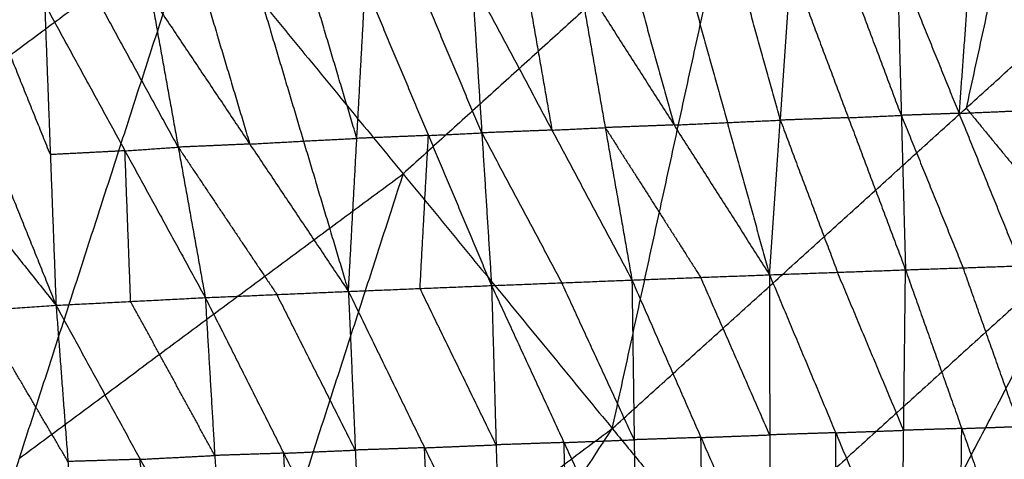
# Model space of a CAD drawing. Header units: millimetres. Extents: x -106 to 110, y -96 to 120.
# Tile 585 of 656: x 51.63 to 60.42, y -55.46 to -51.54. Entities that reach past the tile are written whole.
import ezdxf

# ---------------------------------------------------------------- set-up
doc = ezdxf.new("R2010")
doc.units = ezdxf.units.MM
doc.header["$MEASUREMENT"] = 0
doc.layers.add('Default', color=7, linetype='Continuous', true_color=0x000000)

msp = doc.modelspace()

# ---------------------------------------------------------------- linework, layer by layer
at = {"layer": 'Default'}
for points in [[(56.9215, -55.187, 6.9532), (57.9981, -50.2436, 6.2709), (59.0748, -45.3003, 5.5886)], [(61.156, -47.3815, 6.2709), (60.6177, -49.8532, 6.612), (60.0794, -52.3249, 6.9532)], [(56.9215, -55.187, 6.9532), (60.0794, -52.3249, 6.9532), (63.2373, -49.4627, 6.9532)], [(58.9549, -57.6647, 7.9444), (61.0961, -53.5637, 7.4488), (63.2373, -49.4627, 6.9532)], [(57.9981, -50.2436, 6.2709), (56.5262, -51.5777, 6.2709), (55.0543, -52.9118, 6.2709)], [(46.8046, -55.3701, 5.5886), (49.9958, -53.0034, 5.5886), (53.1871, -50.6366, 5.5886)], [(50.0751, -60.2647, 6.9532), (51.6311, -55.4506, 6.2709), (53.1871, -50.6366, 5.5886)], [(53.1871, -50.6366, 5.5886), (55.0543, -52.9118, 6.2709), (56.9215, -55.187, 6.9532)], [(59.5009, -52.3902, 2.9546), (59.2459, -51.7111, 3.2576), (58.9908, -51.0319, 3.5605)], [(59.464, -51.011, 3.6469), (59.5009, -52.3902, 2.9546), (59.5379, -53.7693, 2.2623)], [(59.464, -51.011, 3.6469), (60.0156, -52.3722, 3.0576), (60.5671, -53.7334, 2.4683)], [(60.1169, -50.9827, 3.7714), (60.0662, -51.6775, 3.4145), (60.0156, -52.3722, 3.0576)], [(57.096, -51.1171, 3.2285), (57.2842, -51.7966, 2.9082), (57.4723, -52.4762, 2.588)], [(57.5718, -51.0952, 3.3084), (57.9481, -52.4544, 2.668), (58.3245, -53.8135, 2.0275)], [(58.421, -52.4332, 2.7508), (58.2329, -51.7536, 3.0711), (58.0447, -51.074, 3.3913)], [(58.3245, -53.8135, 2.0275), (58.421, -52.4332, 2.7508), (58.5176, -51.0528, 3.4742)], [(58.5176, -51.0528, 3.4742), (59.0277, -52.4111, 2.8682), (59.5379, -53.7693, 2.2623)], [(55.757, -52.5467, 2.2893), (55.4751, -51.8767, 2.6058), (55.1933, -51.2066, 2.9223)], [(55.6698, -51.1835, 2.9956), (55.757, -52.5467, 2.2893), (55.8441, -53.9099, 1.583)], [(55.6698, -51.1835, 2.9956), (56.3833, -52.522, 2.3982), (57.0968, -53.8604, 1.8008)], [(56.145, -51.1612, 3.072), (56.2642, -51.8416, 2.7351), (56.3833, -52.522, 2.3982)], [(56.6202, -51.1389, 3.1485), (56.8585, -52.4996, 2.4747), (57.0968, -53.8604, 1.8008)], [(56.6202, -51.1389, 3.1485), (57.4723, -52.4762, 2.588), (58.3245, -53.8135, 2.0275)], [(53.2854, -51.3042, 2.6425), (53.486, -51.9754, 2.3095), (53.6865, -52.6465, 1.9764)], [(53.7648, -51.2774, 2.7092), (54.1659, -52.6197, 2.0431), (54.567, -53.962, 1.377)], [(54.6419, -52.5958, 2.113), (54.4413, -51.9247, 2.4461), (54.2408, -51.2536, 2.7791)], [(54.567, -53.962, 1.377), (54.6419, -52.5958, 2.113), (54.7168, -51.2297, 2.849)], [(54.7168, -51.2297, 2.849), (55.2804, -52.5698, 2.216), (55.8441, -53.9099, 1.583)], [(51.8559, -51.396, 2.4517), (51.9067, -52.741, 1.7366), (51.9576, -54.0859, 1.0214)], [(51.8559, -51.396, 2.4517), (52.5727, -52.7067, 1.8211), (53.2895, -54.0174, 1.1904)], [(53.0478, -52.6742, 1.8831), (52.6894, -52.0189, 2.1984), (52.331, -51.3635, 2.5138)], [(52.806, -51.331, 2.5758), (53.0478, -52.6742, 1.8831), (53.2895, -54.0174, 1.1904)], [(52.806, -51.331, 2.5758), (53.6865, -52.6465, 1.9764), (54.567, -53.962, 1.377)], [(50.9099, -51.4793, 2.3372), (51.4337, -52.7826, 1.6793), (51.9576, -54.0859, 1.0214)], [(51.9067, -52.741, 1.7366), (51.6448, -52.0893, 2.0655), (51.3829, -51.4377, 2.3945)], [(49.9691, -51.5875, 2.233), (50.9633, -52.8367, 1.6272), (51.9576, -54.0859, 1.0214)], [(58.9549, -57.6647, 7.9444), (62.2293, -54.6969, 7.9444), (65.5037, -51.7292, 7.9444)], [(60.0156, -52.3722, 3.0576), (60.342, -52.3581, 3.1199), (60.6684, -52.3439, 3.1821)], [(60.0794, -52.3249, 6.9532), (60.5877, -52.9443, 7.201), (61.0961, -53.5637, 7.4488)], [(57.4723, -52.4762, 2.588), (57.7102, -52.4653, 2.628), (57.9481, -52.4544, 2.668)], [(57.9481, -52.4544, 2.668), (58.1846, -52.4438, 2.7094), (58.421, -52.4332, 2.7508)], [(59.0277, -52.4111, 2.8682), (58.7244, -52.4221, 2.8095), (58.421, -52.4332, 2.7508)], [(58.421, -52.4332, 2.7508), (58.6761, -53.1123, 2.4479), (58.9312, -53.7914, 2.1449)], [(59.0277, -52.4111, 2.8682), (59.2643, -52.4006, 2.9114), (59.5009, -52.3902, 2.9546)], [(60.0156, -52.3722, 3.0576), (59.7583, -52.3812, 3.0061), (59.5009, -52.3902, 2.9546)], [(59.5009, -52.3902, 2.9546), (59.7767, -53.0708, 2.66), (60.0525, -53.7514, 2.3653)], [(56.3833, -52.522, 2.3982), (56.0702, -52.5343, 2.3438), (55.757, -52.5467, 2.2893)], [(56.3833, -52.522, 2.3982), (56.6209, -52.5108, 2.4364), (56.8585, -52.4996, 2.4747)], [(57.4723, -52.4762, 2.588), (57.1654, -52.4879, 2.5313), (56.8585, -52.4996, 2.4747)], [(56.8585, -52.4996, 2.4747), (57.2846, -53.1683, 2.1944), (57.7106, -53.8369, 1.9142)], [(53.6865, -52.6465, 1.9764), (53.9262, -52.6331, 2.0098), (54.1659, -52.6197, 2.0431)], [(54.1659, -52.6197, 2.0431), (54.4039, -52.6078, 2.0781), (54.6419, -52.5958, 2.113)], [(55.2804, -52.5698, 2.216), (54.9612, -52.5828, 2.1645), (54.6419, -52.5958, 2.113)], [(55.2056, -53.9359, 1.48), (55.243, -53.2529, 1.848), (55.2804, -52.5698, 2.216)], [(55.2804, -52.5698, 2.216), (55.5187, -52.5583, 2.2526), (55.757, -52.5467, 2.2893)], [(55.757, -52.5467, 2.2893), (56.1137, -53.2159, 1.9906), (56.4705, -53.8851, 1.6919)], [(52.5727, -52.7067, 1.8211), (52.2397, -52.7239, 1.7788), (51.9067, -52.741, 1.7366)], [(52.5727, -52.7067, 1.8211), (52.8102, -52.6905, 1.8521), (53.0478, -52.6742, 1.8831)], [(52.6235, -54.0517, 1.1059), (52.5981, -53.3792, 1.4635), (52.5727, -52.7067, 1.8211)], [(53.6865, -52.6465, 1.9764), (53.3671, -52.6604, 1.9297), (53.0478, -52.6742, 1.8831)], [(53.0478, -52.6742, 1.8831), (53.488, -53.332, 1.5834), (53.9283, -53.9897, 1.2837)], [(51.6311, -55.4506, 6.2709), (53.3427, -54.1812, 6.2709), (55.0543, -52.9118, 6.2709)], [(55.0543, -52.9118, 6.2709), (54.2763, -55.3188, 6.612), (53.4983, -57.7259, 6.9532)], [(61.0961, -53.5637, 7.4488), (59.5171, -54.9948, 7.4488), (57.9382, -56.4259, 7.4488)], [(58.3245, -53.8135, 2.0275), (58.9312, -53.7914, 2.1449), (59.5379, -53.7693, 2.2623)], [(59.5058, -56.6347, 1.8907), (59.5218, -55.202, 2.0765), (59.5379, -53.7693, 2.2623)], [(59.5379, -53.7693, 2.2623), (60.0525, -53.7514, 2.3653), (60.5671, -53.7334, 2.4683)], [(59.5379, -53.7693, 2.2623), (60.0398, -55.1861, 2.1858), (60.5418, -56.6029, 2.1093)], [(60.5545, -55.1681, 2.2888), (60.3035, -54.4598, 2.3271), (60.0525, -53.7514, 2.3653)], [(55.8441, -53.9099, 1.583), (56.4705, -53.8851, 1.6919), (57.0968, -53.8604, 1.8008)], [(57.0968, -53.8604, 1.8008), (57.7106, -53.8369, 1.9142), (58.3245, -53.8135, 2.0275)], [(57.0968, -53.8604, 1.8008), (57.1168, -55.2866, 1.6046), (57.1367, -56.7129, 1.4084)], [(57.0968, -53.8604, 1.8008), (57.7125, -55.2666, 1.7238), (58.3282, -56.6728, 1.6468)], [(58.3263, -55.2432, 1.8372), (58.0185, -54.54, 1.8757), (57.7106, -53.8369, 1.9142)], [(58.3245, -53.8135, 2.0275), (58.3263, -55.2432, 1.8372), (58.3282, -56.6728, 1.6468)], [(58.3245, -53.8135, 2.0275), (58.9151, -55.2241, 1.9591), (59.5058, -56.6347, 1.8907)], [(59.5218, -55.202, 2.0765), (59.2265, -54.4967, 2.1107), (58.9312, -53.7914, 2.1449)], [(54.567, -53.962, 1.377), (55.2056, -53.9359, 1.48), (55.8441, -53.9099, 1.583)], [(55.8847, -55.332, 1.3806), (55.5451, -54.634, 1.4303), (55.2056, -53.9359, 1.48)], [(55.8441, -53.9099, 1.583), (55.8847, -55.332, 1.3806), (55.9252, -56.7542, 1.1782)], [(55.8441, -53.9099, 1.583), (56.4904, -55.3114, 1.4957), (57.1367, -56.7129, 1.4084)], [(57.1168, -55.2866, 1.6046), (56.7936, -54.5859, 1.6483), (56.4705, -53.8851, 1.6919)], [(51.9576, -54.0859, 1.0214), (52.6235, -54.0517, 1.1059), (53.2895, -54.0174, 1.1904)], [(53.2895, -54.0174, 1.1904), (53.9283, -53.9897, 1.2837), (54.567, -53.962, 1.377)], [(53.2895, -54.0174, 1.1904), (53.3741, -55.427, 0.9769), (53.4586, -56.8366, 0.7634)], [(53.2895, -54.0174, 1.1904), (53.9895, -55.4067, 1.0751), (54.6896, -56.796, 0.9598)], [(54.6283, -55.379, 1.1684), (54.2783, -54.6844, 1.2261), (53.9283, -53.9897, 1.2837)], [(54.567, -53.962, 1.377), (54.6283, -55.379, 1.1684), (54.6896, -56.796, 0.9598)], [(54.567, -53.962, 1.377), (55.2461, -55.3581, 1.2776), (55.9252, -56.7542, 1.1782)], [(50.5821, -54.1789, 0.8803), (51.2698, -54.1324, 0.9509), (51.9576, -54.0859, 1.0214)], [(51.9576, -54.0859, 1.0214), (52.0637, -55.4811, 0.8037), (52.1698, -56.8763, 0.586)], [(51.9576, -54.0859, 1.0214), (52.7081, -55.4613, 0.8924), (53.4586, -56.8366, 0.7634)], [(53.3741, -55.427, 0.9769), (52.9988, -54.7393, 1.0414), (52.6235, -54.0517, 1.1059)], [(50.5821, -54.1789, 0.8803), (51.3759, -55.5276, 0.7332), (52.1698, -56.8763, 0.586)], [(52.0637, -55.4811, 0.8037), (51.6668, -54.8067, 0.8773), (51.2698, -54.1324, 0.9509)], [(60.0398, -55.1861, 2.1858), (60.2972, -55.1771, 2.2373), (60.5545, -55.1681, 2.2888)], [(50.0751, -60.2647, 6.9532), (53.4983, -57.7259, 6.9532), (56.9215, -55.187, 6.9532)], [(51.8558, -62.9297, 7.9444), (54.3886, -59.0584, 7.4488), (56.9215, -55.187, 6.9532)], [(56.9215, -55.187, 6.9532), (57.9382, -56.4259, 7.4488), (58.9549, -57.6647, 7.9444)], [(57.7125, -55.2666, 1.7238), (57.4146, -55.2766, 1.6642), (57.1168, -55.2866, 1.6046)], [(57.7125, -55.2666, 1.7238), (58.0194, -55.2549, 1.7805), (58.3263, -55.2432, 1.8372)], [(57.7324, -56.6929, 1.5276), (57.7225, -55.9797, 1.6257), (57.7125, -55.2666, 1.7238)], [(58.9151, -55.2241, 1.9591), (58.6207, -55.2336, 1.8981), (58.3263, -55.2432, 1.8372)], [(58.9151, -55.2241, 1.9591), (59.2185, -55.2131, 2.0178), (59.5218, -55.202, 2.0765)], [(58.917, -56.6538, 1.7687), (58.916, -55.9389, 1.8639), (58.9151, -55.2241, 1.9591)], [(60.0398, -55.1861, 2.1858), (59.7808, -55.194, 2.1312), (59.5218, -55.202, 2.0765)], [(60.0238, -56.6188, 2), (60.0318, -55.9024, 2.0929), (60.0398, -55.1861, 2.1858)], [(55.2461, -55.3581, 1.2776), (55.5654, -55.3451, 1.3291), (55.8847, -55.332, 1.3806)], [(56.4904, -55.3114, 1.4957), (56.1875, -55.3217, 1.4381), (55.8847, -55.332, 1.3806)], [(56.4904, -55.3114, 1.4957), (56.8036, -55.299, 1.5502), (57.1168, -55.2866, 1.6046)], [(56.531, -56.7336, 1.2933), (56.5107, -56.0225, 1.3945), (56.4904, -55.3114, 1.4957)], [(52.7081, -55.4613, 0.8924), (53.0411, -55.4441, 0.9347), (53.3741, -55.427, 0.9769)], [(53.9895, -55.4067, 1.0751), (53.6818, -55.4169, 1.026), (53.3741, -55.427, 0.9769)], [(53.9895, -55.4067, 1.0751), (54.3089, -55.3929, 1.1218), (54.6283, -55.379, 1.1684)], [(54.0741, -56.8163, 0.8616), (54.0318, -56.1115, 0.9684), (53.9895, -55.4067, 1.0751)], [(55.2461, -55.3581, 1.2776), (54.9372, -55.3685, 1.223), (54.6283, -55.379, 1.1684)], [(55.3074, -56.7751, 1.069), (55.2768, -56.0666, 1.1733), (55.2461, -55.3581, 1.2776)], [(52.7081, -55.4613, 0.8924), (52.3859, -55.4712, 0.8481), (52.0637, -55.4811, 0.8037)], [(52.8142, -56.8564, 0.6747), (52.7611, -56.1589, 0.7835), (52.7081, -55.4613, 0.8924)]]:
    msp.add_open_spline(points, degree=2, dxfattribs=at)

doc.saveas('drawing.dxf')
